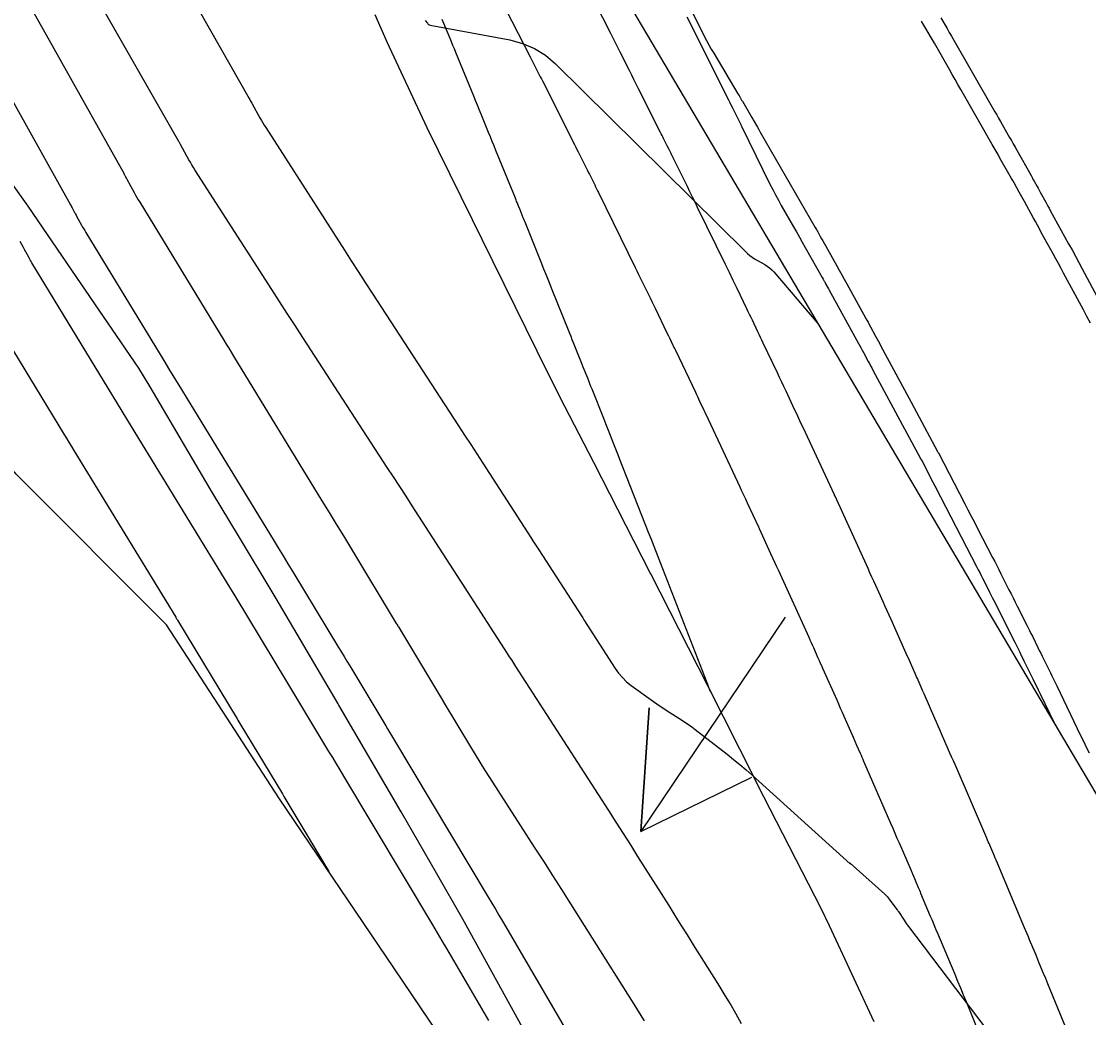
# Model space of a CAD drawing. Extents: x 954385 to 988206, y 1868364 to 1924553.
# Drawn here: x 957720.1 to 957771.9, y 1919849.5 to 1919897.8 of the extents above; entities that cross this region are included whole.
import ezdxf

# ---------------------------------------------------------------- set-up
doc = ezdxf.new("R2010")
doc.units = 0
for name, color, linetype in [('1', 7, 'Continuous'), ('Default', 7, 'Continuous'), ('Ex_Major Contours', 7, 'Continuous'), ('Ex_Minor Contours', 7, 'Continuous'), ('Perimeter', 7, 'Continuous'), ('Proposed Fill', 7, 'Continuous'), ('Slopes', 7, 'Continuous')]:
    doc.layers.add(name, color=color, linetype=linetype)

msp = doc.modelspace()

# ---------------------------------------------------------------- linework, layer by layer
for points in [[(957726.309, 1919902.558), (957731.136, 1919894.071), (957731.16, 1919894.029), (957731.184, 1919893.986), (957731.256, 1919893.857), (957731.28, 1919893.814), (957731.659, 1919893.137), (957731.727, 1919893.017), (957731.797, 1919892.899), (957731.869, 1919892.782), (957731.942, 1919892.665), (957735.752, 1919886.728), (957736.088, 1919886.206), (957736.424, 1919885.684), (957736.762, 1919885.163), (957737.1, 1919884.642), (957741.294, 1919878.198), (957741.588, 1919877.746), (957741.882, 1919877.294), (957742.176, 1919876.841), (957742.469, 1919876.388), (957744.803, 1919872.781), (957744.899, 1919872.633), (957744.994, 1919872.485), (957745.09, 1919872.336), (957745.186, 1919872.188), (957747.253, 1919868.985), (957747.315, 1919868.889), (957747.377, 1919868.793), (957748.891, 1919866.443), (957749.058, 1919866.209), (957749.243, 1919865.993), (957749.448, 1919865.796), (957749.673, 1919865.617), (957750.749, 1919864.837), (957750.914, 1919864.719), (957751.081, 1919864.604), (957751.25, 1919864.492), (957751.421, 1919864.383), (957752.107, 1919863.951), (957752.278, 1919863.84), (957752.445, 1919863.726), (957752.609, 1919863.608), (957752.771, 1919863.485), (957754.328, 1919862.276), (957754.638, 1919862.03), (957754.944, 1919861.778), (957755.245, 1919861.521), (957755.541, 1919861.258), (957760.296, 1919856.959), (957760.302, 1919856.954), (957760.304, 1919856.953), (957760.304, 1919856.956), (957760.301, 1919856.963), (957760.283, 1919856.997), (957760.28, 1919857.003), (957760.28, 1919857.006), (957760.283, 1919857.006), (957760.289, 1919857.001), (957761.976, 1919855.487), (957762.033, 1919855.433), (957762.086, 1919855.376), (957762.137, 1919855.317), (957762.184, 1919855.255), (957762.46, 1919854.874), (957762.565, 1919854.738), (957762.582, 1919854.715), (957762.599, 1919854.692), (957762.615, 1919854.669), (957762.631, 1919854.645), (957762.905, 1919854.229), (957762.956, 1919854.152), (957763.009, 1919854.076), (957763.063, 1919854.001), (957763.119, 1919853.927), (957768.391, 1919846.966)], [(957755.021, 1919849.212), (957754.748, 1919849.701), (957754.469, 1919850.186), (957754.182, 1919850.667), (957753.888, 1919851.143), (957752.696, 1919853.04), (957752.398, 1919853.514), (957752.1, 1919853.988), (957751.801, 1919854.462), (957751.503, 1919854.936), (957749.994, 1919857.327), (957749.643, 1919857.883), (957749.29, 1919858.438), (957748.936, 1919858.992), (957748.58, 1919859.546), (957744.075, 1919866.538), (957743.974, 1919866.695), (957743.872, 1919866.852), (957743.771, 1919867.009), (957743.67, 1919867.166), (957741.588, 1919870.393), (957741.534, 1919870.476), (957741.373, 1919870.725), (957739.045, 1919874.322), (957738.743, 1919874.79), (957738.44, 1919875.257), (957738.136, 1919875.724), (957737.833, 1919876.191), (957733.738, 1919882.482), (957733.359, 1919883.065), (957732.982, 1919883.647), (957732.606, 1919884.231), (957732.23, 1919884.815), (957728.506, 1919890.619), (957728.429, 1919890.74), (957728.355, 1919890.862), (957728.282, 1919890.985), (957728.212, 1919891.11), (957727.8, 1919891.846), (957727.748, 1919891.939), (957727.733, 1919891.966), (957727.718, 1919891.992), (957722.813, 1919900.616)], [(957720.4, 1919898.752), (957725.064, 1919890.417), (957725.076, 1919890.395), (957725.088, 1919890.374), (957725.1, 1919890.352), (957725.112, 1919890.331), (957725.158, 1919890.245), (957725.182, 1919890.202), (957725.205, 1919890.159), (957725.56, 1919889.513), (957725.624, 1919889.398), (957725.689, 1919889.285), (957725.755, 1919889.172), (957725.822, 1919889.059), (957729.907, 1919882.351), (957730.024, 1919882.159), (957730.141, 1919881.966), (957730.259, 1919881.774), (957730.376, 1919881.582), (957734.667, 1919874.567), (957735.013, 1919874), (957735.358, 1919873.434), (957735.703, 1919872.866), (957736.047, 1919872.299), (957738.27, 1919868.626), (957738.297, 1919868.582), (957738.324, 1919868.538), (957738.35, 1919868.493), (957738.377, 1919868.449), (957740.51, 1919864.907), (957740.539, 1919864.858), (957740.549, 1919864.842), (957741.872, 1919862.631), (957742.097, 1919862.258), (957742.326, 1919861.887), (957742.557, 1919861.518), (957742.791, 1919861.15), (957744.967, 1919857.773), (957745.408, 1919857.087), (957745.847, 1919856.401), (957746.284, 1919855.713), (957746.72, 1919855.025), (957749.871, 1919850.034), (957749.978, 1919849.865), (957750.085, 1919849.695), (957750.192, 1919849.526), (957750.299, 1919849.356)], [(957739.667, 1919897.869), (957739.778, 1919897.726), (957739.808, 1919897.693), (957739.842, 1919897.668), (957739.881, 1919897.649), (957739.923, 1919897.637), (957743.78, 1919896.916), (957744.4, 1919896.753), (957744.977, 1919896.506), (957745.508, 1919896.173), (957745.996, 1919895.756), (957755.207, 1919886.652), (957755.311, 1919886.556), (957755.42, 1919886.466), (957755.536, 1919886.384), (957755.656, 1919886.309), (957756.15, 1919886.024), (957756.27, 1919885.948), (957756.382, 1919885.863), (957756.486, 1919885.769), (957756.583, 1919885.666), (957758.725, 1919883.174)], [(957717.79, 1919897.276), (957722.468, 1919888.916), (957722.493, 1919888.872), (957722.518, 1919888.827), (957722.542, 1919888.782), (957722.567, 1919888.736), (957722.665, 1919888.556), (957722.69, 1919888.511), (957722.714, 1919888.466), (957722.739, 1919888.421), (957722.764, 1919888.376), (957723.007, 1919887.933), (957723.056, 1919887.845), (957723.106, 1919887.757), (957723.157, 1919887.669), (957723.209, 1919887.582), (957726.991, 1919881.372), (957727.275, 1919880.905), (957727.56, 1919880.439), (957727.844, 1919879.973), (957728.129, 1919879.506), (957732.302, 1919872.684), (957732.539, 1919872.295), (957732.776, 1919871.906), (957733.013, 1919871.517), (957733.249, 1919871.127), (957735.473, 1919867.455), (957735.607, 1919867.232), (957735.741, 1919867.01), (957735.876, 1919866.788), (957736.01, 1919866.565), (957737.758, 1919863.662), (957737.853, 1919863.504), (957737.947, 1919863.347), (957738.042, 1919863.189), (957738.136, 1919863.031), (957742.731, 1919855.352), (957742.906, 1919855.059), (957743.08, 1919854.764), (957743.254, 1919854.47), (957743.427, 1919854.175), (957746.693, 1919848.585)], [(957742.766, 1919849.36), (957742.539, 1919849.748), (957742.313, 1919850.136), (957742.086, 1919850.523), (957741.859, 1919850.911), (957740.953, 1919852.462), (957740.726, 1919852.85), (957740.498, 1919853.236), (957740.269, 1919853.623), (957740.039, 1919854.008), (957735.724, 1919861.221), (957735.545, 1919861.52), (957735.365, 1919861.819), (957735.186, 1919862.118), (957735.006, 1919862.416), (957733.352, 1919865.164), (957733.256, 1919865.323), (957733.16, 1919865.482), (957733.064, 1919865.642), (957732.967, 1919865.801), (957730.452, 1919869.955), (957730.323, 1919870.167), (957730.195, 1919870.379), (957730.066, 1919870.59), (957729.937, 1919870.802), (957725.432, 1919878.167), (957725.205, 1919878.539), (957724.978, 1919878.911), (957724.75, 1919879.284), (957724.524, 1919879.656), (957720.597, 1919886.106), (957720.56, 1919886.167), (957720.523, 1919886.229), (957720.488, 1919886.291), (957720.453, 1919886.353), (957720.315, 1919886.604), (957720.281, 1919886.667), (957720.247, 1919886.73), (957720.212, 1919886.793), (957720.178, 1919886.856), (957720.022, 1919887.142)], [(957717.984, 1919884.629), (957722.169, 1919877.755), (957722.282, 1919877.569), (957722.395, 1919877.383), (957722.509, 1919877.198), (957722.622, 1919877.012), (957727.572, 1919868.919), (957727.593, 1919868.885), (957727.613, 1919868.851), (957727.634, 1919868.818), (957727.655, 1919868.784), (957730.556, 1919863.991), (957730.589, 1919863.937), (957730.687, 1919863.774), (957732.748, 1919860.351), (957732.784, 1919860.291), (957732.82, 1919860.231), (957735, 1919856.588)]]:
    msp.add_lwpolyline(points)
at = {"layer": '1'}
for points in [[(957743.29, 1919898.974), (957744.762, 1919896.104), (957744.812, 1919896.007), (957744.862, 1919895.91), (957744.912, 1919895.813), (957744.961, 1919895.716), (957745.16, 1919895.329), (957745.21, 1919895.232), (957745.259, 1919895.134), (957745.309, 1919895.037), (957745.358, 1919894.94), (957746.918, 1919891.842), (957746.978, 1919891.724), (957747.037, 1919891.606), (957747.096, 1919891.488), (957747.156, 1919891.37), (957747.486, 1919890.714), (957747.499, 1919890.688), (957747.512, 1919890.662), (957747.525, 1919890.636), (957747.538, 1919890.61), (957747.616, 1919890.454), (957747.641, 1919890.401), (957747.897, 1919889.889), (957747.943, 1919889.795), (957747.99, 1919889.7), (957748.037, 1919889.606), (957748.083, 1919889.512), (957749.866, 1919885.879), (957749.946, 1919885.715), (957750.026, 1919885.551), (957750.107, 1919885.387), (957750.187, 1919885.223), (957750.509, 1919884.568), (957750.589, 1919884.404), (957750.669, 1919884.239), (957750.748, 1919884.075), (957750.828, 1919883.911), (957751.403, 1919882.718), (957751.472, 1919882.576), (957751.54, 1919882.435), (957751.676, 1919882.153), (957751.71, 1919882.082), (957751.744, 1919882.011), (957751.778, 1919881.94), (957751.811, 1919881.87), (957752.78, 1919879.837), (957752.831, 1919879.729), (957752.883, 1919879.621), (957752.935, 1919879.512), (957752.986, 1919879.404), (957753.193, 1919878.97), (957753.244, 1919878.861), (957753.296, 1919878.753), (957753.347, 1919878.644), (957753.398, 1919878.535), (957754.936, 1919875.242), (957755.027, 1919875.048), (957755.118, 1919874.853), (957755.209, 1919874.658), (957755.3, 1919874.464), (957755.843, 1919873.3), (957755.871, 1919873.241), (957755.875, 1919873.231), (957756.433, 1919872.005), (957756.527, 1919871.8), (957756.62, 1919871.594), (957756.714, 1919871.388), (957756.808, 1919871.182), (957758.279, 1919867.953), (957758.336, 1919867.828), (957758.392, 1919867.703), (957758.449, 1919867.578), (957758.505, 1919867.453), (957758.728, 1919866.952), (957758.784, 1919866.826), (957758.84, 1919866.701), (957758.896, 1919866.576), (957758.952, 1919866.451), (957759.637, 1919864.917), (957759.726, 1919864.717), (957759.814, 1919864.518), (957759.903, 1919864.318), (957759.991, 1919864.118), (957760.434, 1919863.112), (957760.52, 1919862.918), (957760.606, 1919862.724), (957760.777, 1919862.336), (957760.819, 1919862.239), (957760.862, 1919862.141), (957760.904, 1919862.044), (957760.946, 1919861.947), (957762.253, 1919858.928), (957762.355, 1919858.69), (957762.458, 1919858.453), (957762.56, 1919858.216), (957762.663, 1919857.979), (957763.246, 1919856.632), (957763.262, 1919856.594), (957763.278, 1919856.556), (957763.294, 1919856.518), (957763.31, 1919856.48), (957763.407, 1919856.253), (957763.44, 1919856.177), (957763.591, 1919855.823), (957763.621, 1919855.751), (957763.651, 1919855.679), (957763.682, 1919855.608), (957763.712, 1919855.536), (957764.176, 1919854.433), (957764.263, 1919854.225), (957764.35, 1919854.017), (957764.438, 1919853.81), (957764.525, 1919853.602), (957765.364, 1919851.607), (957765.502, 1919851.277), (957765.64, 1919850.947), (957765.777, 1919850.616), (957765.913, 1919850.286), (957766.574, 1919848.681)], [(957770.97, 1919848.506), (957769.881, 1919851.152), (957769.778, 1919851.403), (957769.675, 1919851.653), (957769.469, 1919852.154), (957769.418, 1919852.279), (957769.366, 1919852.404), (957769.314, 1919852.529), (957769.261, 1919852.654), (957769, 1919853.276), (957768.939, 1919853.421), (957768.878, 1919853.566), (957768.817, 1919853.712), (957768.756, 1919853.857), (957767.392, 1919857.101), (957767.381, 1919857.129), (957767.369, 1919857.157), (957767.357, 1919857.185), (957767.345, 1919857.212), (957767.262, 1919857.408), (957767.064, 1919857.873), (957767.029, 1919857.955), (957766.994, 1919858.037), (957766.959, 1919858.119), (957766.923, 1919858.201), (957765.378, 1919861.775), (957765.297, 1919861.962), (957765.216, 1919862.149), (957765.135, 1919862.336), (957765.054, 1919862.523), (957764.73, 1919863.272), (957764.649, 1919863.459), (957764.568, 1919863.646), (957764.486, 1919863.832), (957764.404, 1919864.019), (957763.88, 1919865.208), (957763.808, 1919865.373), (957763.735, 1919865.538), (957763.59, 1919865.867), (957763.553, 1919865.95), (957763.517, 1919866.032), (957763.48, 1919866.114), (957763.444, 1919866.197), (957763.216, 1919866.707), (957763.165, 1919866.82), (957763.115, 1919866.932), (957763.065, 1919867.045), (957763.015, 1919867.157), (957762.273, 1919868.82), (957762.181, 1919869.025), (957762.089, 1919869.231), (957761.996, 1919869.436), (957761.903, 1919869.64), (957761.53, 1919870.459), (957761.437, 1919870.664), (957761.343, 1919870.869), (957761.25, 1919871.074), (957761.157, 1919871.278), (957759.56, 1919874.787), (957759.532, 1919874.847), (957759.528, 1919874.857), (957758.006, 1919878.116), (957757.903, 1919878.337), (957757.8, 1919878.558), (957757.697, 1919878.779), (957757.593, 1919879), (957757.18, 1919879.885), (957757.076, 1919880.106), (957756.972, 1919880.327), (957756.868, 1919880.548), (957756.763, 1919880.768), (957756.075, 1919882.214), (957756.009, 1919882.352), (957755.943, 1919882.491), (957755.877, 1919882.629), (957755.811, 1919882.768), (957755.547, 1919883.322), (957755.481, 1919883.461), (957755.415, 1919883.599), (957755.348, 1919883.738), (957755.282, 1919883.876), (957754.808, 1919884.859), (957754.761, 1919884.957), (957754.714, 1919885.055), (957754.667, 1919885.152), (957754.62, 1919885.25), (957754.431, 1919885.642), (957754.383, 1919885.74), (957754.336, 1919885.837), (957754.288, 1919885.935), (957754.241, 1919886.033), (957752.889, 1919888.79), (957752.765, 1919889.043), (957752.641, 1919889.296), (957752.517, 1919889.55), (957752.392, 1919889.803), (957751.692, 1919891.229), (957751.67, 1919891.275), (957751.647, 1919891.321), (957751.624, 1919891.367), (957751.601, 1919891.413), (957751.487, 1919891.643), (957751.419, 1919891.781), (957751.241, 1919892.137), (957751.204, 1919892.212), (957751.167, 1919892.287), (957751.129, 1919892.362), (957751.092, 1919892.436), (957750.029, 1919894.549), (957749.917, 1919894.772), (957749.804, 1919894.995), (957749.692, 1919895.218), (957749.58, 1919895.441), (957749.131, 1919896.333), (957749.018, 1919896.556), (957748.905, 1919896.778), (957748.792, 1919897.001), (957748.678, 1919897.223), (957747.898, 1919898.745)], [(957752.577, 1919898.375), (957753.215, 1919897.107), (957753.323, 1919896.895), (957753.436, 1919896.686), (957753.553, 1919896.478), (957753.673, 1919896.272), (957754.846, 1919894.306), (957754.9, 1919894.216), (957754.991, 1919894.064), (957755.009, 1919894.034), (957755.027, 1919894.003), (957755.045, 1919893.973), (957755.063, 1919893.942), (957755.529, 1919893.149), (957755.573, 1919893.073), (957755.589, 1919893.045), (957755.79, 1919892.696), (957755.86, 1919892.573), (957755.931, 1919892.451), (957758.591, 1919887.828), (957758.622, 1919887.773), (957758.654, 1919887.719), (957758.685, 1919887.664), (957758.716, 1919887.609), (957758.839, 1919887.388), (957758.901, 1919887.278), (957758.963, 1919887.168), (957759.637, 1919885.969), (957759.759, 1919885.75), (957759.881, 1919885.532), (957760.003, 1919885.313), (957760.124, 1919885.094), (957761.034, 1919883.448), (957761.096, 1919883.336), (957761.157, 1919883.224), (957761.219, 1919883.112), (957761.281, 1919883.001), (957761.527, 1919882.554), (957761.589, 1919882.442), (957761.65, 1919882.33), (957761.711, 1919882.218), (957761.771, 1919882.105), (957763.254, 1919879.346), (957763.383, 1919879.107), (957763.511, 1919878.868), (957763.64, 1919878.629), (957763.768, 1919878.389), (957764.536, 1919876.959), (957764.567, 1919876.899), (957764.572, 1919876.891), (957765.852, 1919874.424), (957766.007, 1919874.124), (957766.162, 1919873.825), (957766.318, 1919873.525), (957766.473, 1919873.225), (957767.202, 1919871.817), (957767.303, 1919871.622), (957767.403, 1919871.427), (957767.503, 1919871.231), (957767.602, 1919871.035), (957767.997, 1919870.25), (957768.096, 1919870.054), (957768.195, 1919869.858), (957768.294, 1919869.661), (957768.392, 1919869.465), (957768.856, 1919868.545), (957768.925, 1919868.409), (957768.993, 1919868.272), (957769.062, 1919868.135), (957769.13, 1919867.998), (957769.401, 1919867.451), (957769.469, 1919867.314), (957769.536, 1919867.177), (957769.604, 1919867.04), (957769.672, 1919866.903), (957770.004, 1919866.231), (957770.082, 1919866.073), (957770.159, 1919865.915), (957770.236, 1919865.757), (957770.313, 1919865.598), (957771.471, 1919863.193), (957771.608, 1919862.91), (957771.744, 1919862.627), (957771.88, 1919862.344)], [(957761.453, 1919849.309), (957759.297, 1919853.949), (957758.882, 1919854.804), (957756.099, 1919860.208), (957754.933, 1919862.521), (957753.364, 1919865.625), (957750.614, 1919871.029), (957750.586, 1919871.083), (957747.85, 1919876.421), (957746.204, 1919879.614), (957745.11, 1919881.818), (957742.446, 1919887.243), (957741.975, 1919888.2), (957739.775, 1919892.662), (957737.826, 1919896.814), (957737.242, 1919898.141)], [(957753.507, 1919865.34), (957753.401, 1919865.617), (957753.385, 1919865.658), (957753.353, 1919865.74), (957751.203, 1919871.273), (957751.175, 1919871.344), (957750.78, 1919872.349), (957750.647, 1919872.688), (957750.513, 1919873.027), (957749.117, 1919876.578), (957749.052, 1919876.743), (957748.987, 1919876.908), (957748.922, 1919877.073), (957748.857, 1919877.237), (957748.596, 1919877.895), (957748.465, 1919878.225), (957748.334, 1919878.554), (957747.769, 1919879.979), (957747.716, 1919880.113), (957747.663, 1919880.246), (957747.61, 1919880.379), (957747.557, 1919880.512), (957747.345, 1919881.044), (957747.238, 1919881.31), (957747.132, 1919881.577), (957746.873, 1919882.227), (957746.812, 1919882.38), (957746.751, 1919882.532), (957746.689, 1919882.685), (957746.628, 1919882.838), (957745.839, 1919884.798), (957745.705, 1919885.133), (957745.57, 1919885.468), (957745.435, 1919885.803), (957745.3, 1919886.138), (957744.55, 1919888.005), (957744.52, 1919888.077), (957744.491, 1919888.149), (957744.462, 1919888.222), (957744.433, 1919888.294), (957744.278, 1919888.676), (957744.215, 1919888.831), (957744.132, 1919889.037), (957744.111, 1919889.089), (957744.09, 1919889.141), (957744.069, 1919889.192), (957744.048, 1919889.244), (957743.106, 1919891.556), (957743.017, 1919891.776), (957742.927, 1919891.997), (957742.837, 1919892.217), (957742.748, 1919892.437), (957742.389, 1919893.319), (957742.299, 1919893.539), (957742.209, 1919893.759), (957742.119, 1919893.979), (957742.028, 1919894.199), (957741.162, 1919896.309), (957741.092, 1919896.48), (957741.021, 1919896.651), (957740.951, 1919896.821), (957740.881, 1919896.992), (957740.502, 1919897.916)], [(957764.687, 1919897.993), (957764.991, 1919897.474), (957765.046, 1919897.38), (957765.101, 1919897.285), (957765.156, 1919897.19), (957765.21, 1919897.095), (957767.313, 1919893.436), (957767.403, 1919893.28), (957767.492, 1919893.125), (957767.581, 1919892.969), (957767.67, 1919892.814), (957768.026, 1919892.191), (957768.114, 1919892.035), (957768.203, 1919891.879), (957768.291, 1919891.723), (957768.379, 1919891.567), (957769.065, 1919890.345), (957769.103, 1919890.277), (957769.14, 1919890.21), (957769.178, 1919890.142), (957769.216, 1919890.075), (957769.367, 1919889.804), (957769.405, 1919889.736), (957769.442, 1919889.668), (957769.48, 1919889.601), (957769.517, 1919889.533), (957769.777, 1919889.059), (957769.833, 1919888.957), (957769.889, 1919888.856), (957769.945, 1919888.754), (957770.001, 1919888.653), (957770.892, 1919887.037), (957771.059, 1919886.733), (957771.225, 1919886.429), (957771.39, 1919886.125), (957771.554, 1919885.82), (957773.124, 1919882.894)]]:
    msp.add_lwpolyline(points, dxfattribs=at)
at = {"layer": 'Default'}
msp.add_arc((956871.597, 1919501.221), 996.448, 12.648055, 34.075074, dxfattribs=at)
at = {"layer": 'Ex_Major Contours'}
msp.add_lwpolyline([(957771.949, 1919883.19), (957771.778, 1919883.508), (957771.608, 1919883.825), (957770.648, 1919885.609), (957770.522, 1919885.842), (957770.396, 1919886.075), (957770.269, 1919886.308), (957770.142, 1919886.54), (957769.565, 1919887.588), (957769.471, 1919887.761), (957769.376, 1919887.933), (957769.281, 1919888.106), (957769.187, 1919888.278), (957768.742, 1919889.088), (957768.68, 1919889.2), (957768.618, 1919889.312), (957768.556, 1919889.424), (957768.493, 1919889.536), (957768.242, 1919889.983), (957768.179, 1919890.094), (957768.116, 1919890.206), (957768.054, 1919890.318), (957767.991, 1919890.429), (957767.561, 1919891.191), (957767.469, 1919891.355), (957767.376, 1919891.519), (957767.282, 1919891.682), (957767.189, 1919891.846), (957765.66, 1919894.516), (957765.522, 1919894.757), (957765.384, 1919894.998), (957765.247, 1919895.238), (957765.109, 1919895.479), (957764.376, 1919896.763), (957764.33, 1919896.843), (957764.284, 1919896.923), (957764.238, 1919897.003), (957764.191, 1919897.082), (957763.957, 1919897.48), (957763.911, 1919897.559), (957763.865, 1919897.637), (957763.773, 1919897.793), (957763.75, 1919897.832)], dxfattribs=at)
at = {"layer": 'Ex_Minor Contours'}
msp.add_lwpolyline([(957752.361, 1919898.04), (957754.388, 1919894.01), (957754.448, 1919893.891), (957754.507, 1919893.772), (957754.567, 1919893.653), (957754.626, 1919893.534), (957754.985, 1919892.815), (957754.992, 1919892.8), (957755.042, 1919892.697), (957756.401, 1919889.922), (957756.532, 1919889.66), (957756.667, 1919889.399), (957756.807, 1919889.141), (957756.951, 1919888.886), (957757.541, 1919887.857), (957757.684, 1919887.607), (957757.826, 1919887.357), (957757.968, 1919887.107), (957758.11, 1919886.857), (957758.932, 1919885.399), (957758.983, 1919885.31), (957759.033, 1919885.22), (957759.046, 1919885.198), (957759.058, 1919885.176), (957759.071, 1919885.153), (957759.083, 1919885.131), (957759.199, 1919884.921), (957759.239, 1919884.848), (957759.259, 1919884.812), (957760.704, 1919882.189), (957760.763, 1919882.082), (957760.821, 1919881.975), (957760.879, 1919881.868), (957760.937, 1919881.761), (957761.168, 1919881.332), (957761.225, 1919881.225), (957761.283, 1919881.117), (957761.341, 1919881.01), (957761.399, 1919880.903), (957763.706, 1919876.616), (957763.712, 1919876.606), (957763.718, 1919876.596), (957763.739, 1919876.563), (957763.745, 1919876.553), (957763.747, 1919876.55), (957764.303, 1919875.475), (957764.396, 1919875.295), (957764.49, 1919875.116), (957764.583, 1919874.936), (957764.676, 1919874.756), (957766.44, 1919871.354), (957766.509, 1919871.22), (957766.577, 1919871.086), (957766.646, 1919870.951), (957766.714, 1919870.817), (957766.985, 1919870.279), (957767.053, 1919870.144), (957767.12, 1919870.01), (957767.188, 1919869.875), (957767.256, 1919869.741), (957768.054, 1919868.158), (957768.11, 1919868.046), (957768.166, 1919867.934), (957768.222, 1919867.821), (957768.278, 1919867.708), (957768.501, 1919867.257), (957768.556, 1919867.144), (957768.612, 1919867.031), (957768.667, 1919866.919), (957768.723, 1919866.806), (957769.15, 1919865.941), (957769.239, 1919865.76), (957769.328, 1919865.578), (957769.417, 1919865.396), (957769.505, 1919865.213), (957770.189, 1919863.799)], dxfattribs=at)
at = {"layer": 'Perimeter'}
for points in [[(957763.209, 1919766.399), (957762.861, 1919769.158), (957761.41, 1919779.44), (957761.318, 1919786.466), (957761.612, 1919787.786), (957766.776, 1919801.611), (957764.732, 1919805.223), (957761.992, 1919810.398), (957757.305, 1919819.233), (957756.448, 1919820.838), (957753.165, 1919826.701), (957750.238, 1919831.827), (957748.336, 1919835.458), (957743.466, 1919844.044), (957738.191, 1919851.871), (957732.577, 1919860.169), (957730.247, 1919863.759), (957727.121, 1919868.56), (957719.826, 1919875.863), (957714.297, 1919882.545), (957713.621, 1919883.472), (957707.439, 1919891.422), (957706.283, 1919892.991), (957740.584, 1919913.637)], [(957747.481, 1919902.179), (957772.218, 1919860.37), (957786.04, 1919835.827), (957802.011, 1919804.293), (957817.372, 1919769.232), (957831.573, 1919731.267)], [(957744.401, 1919849.034), (957741.501, 1919854.284), (957740.226, 1919856.506), (957738.503, 1919859.483), (957735.487, 1919864.665), (957735.457, 1919864.717), (957732.443, 1919869.824), (957730.611, 1919872.868), (957729.349, 1919874.95), (957726.339, 1919880.103), (957725.786, 1919881.002), (957722.984, 1919885.091), (957720.406, 1919888.859), (957719.575, 1919890.04)]]:
    msp.add_lwpolyline(points, dxfattribs=at)
at = {"layer": 'Proposed Fill'}
msp.add_lwpolyline([(957766.776, 1919801.611), (957764.732, 1919805.223), (957761.992, 1919810.398), (957757.305, 1919819.233), (957756.448, 1919820.838), (957753.165, 1919826.701), (957750.238, 1919831.827), (957748.336, 1919835.458), (957743.409, 1919844.145), (957743.789, 1919843.564), (957738.191, 1919851.871), (957732.577, 1919860.169), (957730.247, 1919863.759), (957727.121, 1919868.56), (957719.826, 1919875.863), (957714.297, 1919882.545), (957713.621, 1919883.472), (957707.439, 1919891.422), (957706.283, 1919892.991)], dxfattribs=at)
at = {"layer": 'Slopes'}
msp.add_lwpolyline([(957757.131, 1919868.928), (957750.133, 1919858.539), (957750.548, 1919864.525), (957750.133, 1919858.539), (957755.524, 1919861.173)], dxfattribs=at)

doc.saveas('drawing.dxf')
